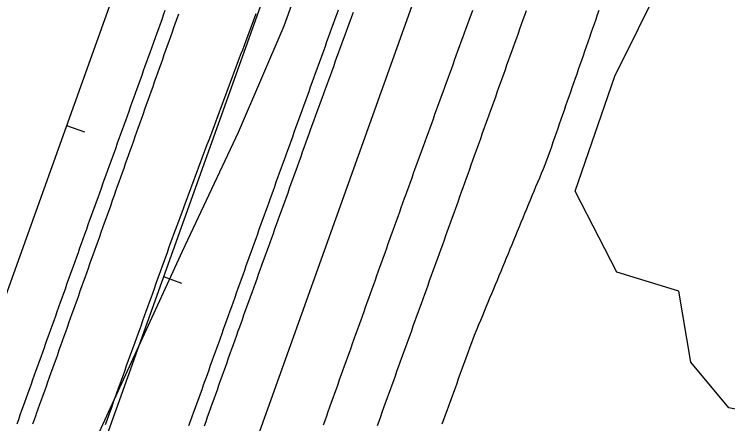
# Model space of a CAD drawing. Extents: x 1901471 to 1963503, y 756461 to 799997.
# Drawn here: x 1940596.2 to 1940744.3, y 779658.6 to 779743.6 of the extents above; entities that cross this region are included whole.
import ezdxf

# ---------------------------------------------------------------- set-up
doc = ezdxf.new("R2010")
doc.units = 0
for name, color, linetype in [('RD_EX_Fence_Other', 7, 'Continuous'), ('RD_EX_H2O', 7, 'Continuous'), ('RD_EX_Road', 7, 'Continuous'), ('RD_EX_VEG', 7, 'Continuous'), ('RD_HC_Cl', 7, 'Continuous'), ('RD_HC_Data_Tic', 7, 'Continuous')]:
    doc.layers.add(name, color=color, linetype=linetype)

msp = doc.modelspace()

# ---------------------------------------------------------------- linework, layer by layer
at = {"layer": 'RD_EX_Fence_Other'}
msp.add_lwpolyline([(1940332.14, 778883.89), (1940359.16, 778959.46), (1940381.75, 779021.62), (1940403.17, 779083.46), (1940426.72, 779147.94), (1940450.85, 779214.53), (1940468.58, 779264.97), (1940485.34, 779312.19), (1940501.65, 779357.36), (1940518.05, 779403.08), (1940533.56, 779446.87), (1940549.92, 779492.07), (1940564.79, 779534.08), (1940577.84, 779570.74), (1940588, 779598.39), (1940600.18, 779628.18), (1940613.79, 779656.82), (1940631.12, 779694.43), (1940642.75, 779719.15), (1940652.26, 779741.25), (1940665.15, 779777.26), (1940682.24, 779824.66), (1940695.89, 779863.73)], dxfattribs=at)
at = {"layer": 'RD_EX_H2O'}
for points in [[(1940615.13, 779658.44), (1940615.47, 779659.38), (1940615.8, 779660.32), (1940616.14, 779661.26), (1940616.48, 779662.2), (1940616.82, 779663.14), (1940617.16, 779664.08), (1940617.49, 779665.02), (1940617.83, 779665.96), (1940618.17, 779666.91), (1940618.51, 779667.85), (1940618.85, 779668.79), (1940619.18, 779669.73), (1940619.52, 779670.67), (1940619.86, 779671.61), (1940620.2, 779672.55), (1940620.54, 779673.49), (1940620.88, 779674.43), (1940621.21, 779675.37), (1940621.55, 779676.31), (1940621.89, 779677.25), (1940622.23, 779678.19), (1940622.57, 779679.14), (1940622.9, 779680.08), (1940623.24, 779681.02), (1940623.58, 779681.96), (1940623.92, 779682.9), (1940624.26, 779683.84), (1940624.59, 779684.78), (1940624.93, 779685.72), (1940625.27, 779686.66), (1940625.61, 779687.6), (1940625.95, 779688.54), (1940626.28, 779689.48), (1940626.62, 779690.43), (1940626.96, 779691.37), (1940627.3, 779692.31), (1940627.64, 779693.25), (1940627.98, 779694.19), (1940627.98, 779694.19), (1940628.31, 779695.13), (1940628.65, 779696.07), (1940628.99, 779697.01), (1940629.33, 779697.95), (1940629.67, 779698.89), (1940629.98, 779699.76), (1940630.33, 779700.7), (1940630.68, 779701.64), (1940631.03, 779702.57), (1940631.38, 779703.51), (1940631.73, 779704.45), (1940632.08, 779705.38), (1940632.43, 779706.32), (1940632.77, 779707.25), (1940633.12, 779708.19), (1940633.47, 779709.13), (1940633.82, 779710.06), (1940634.17, 779711), (1940634.52, 779711.94), (1940634.87, 779712.87), (1940635.22, 779713.81), (1940635.57, 779714.75), (1940635.92, 779715.68), (1940636.27, 779716.62), (1940636.62, 779717.56), (1940636.97, 779718.49), (1940637.32, 779719.43), (1940637.67, 779720.36), (1940638.02, 779721.3), (1940638.37, 779722.24), (1940638.72, 779723.17), (1940639.07, 779724.11), (1940639.41, 779725.05), (1940639.76, 779725.98), (1940640.11, 779726.92), (1940640.46, 779727.86), (1940640.81, 779728.79), (1940641.16, 779729.73), (1940641.51, 779730.66), (1940641.86, 779731.6), (1940642.21, 779732.54), (1940642.56, 779733.47), (1940642.91, 779734.41), (1940643.26, 779735.35), (1940643.61, 779736.28), (1940643.96, 779737.22), (1940644.31, 779738.16), (1940644.66, 779739.09), (1940645.01, 779740.03), (1940645.36, 779740.96), (1940645.7, 779741.9), (1940646.05, 779742.84), (1940646.4, 779743.77)], [(1940685.06, 779658.58), (1940685.4, 779659.51), (1940685.74, 779660.45), (1940686.08, 779661.39), (1940686.42, 779662.33), (1940686.76, 779663.27), (1940687.1, 779664.21), (1940687.44, 779665.15), (1940687.78, 779666.09), (1940688.12, 779667.03), (1940688.46, 779667.97), (1940688.81, 779668.91), (1940689.15, 779669.85), (1940689.49, 779670.79), (1940689.83, 779671.73), (1940690.17, 779672.67), (1940690.51, 779673.61), (1940690.85, 779674.55), (1940691.19, 779675.49), (1940691.54, 779676.44), (1940691.92, 779677.36), (1940692.3, 779678.29), (1940692.68, 779679.21), (1940693.06, 779680.13), (1940693.45, 779681.06), (1940693.83, 779681.98), (1940694.21, 779682.91), (1940694.59, 779683.83), (1940694.97, 779684.75), (1940694.97, 779684.75), (1940695.35, 779685.68), (1940695.74, 779686.6), (1940696.12, 779687.53), (1940696.5, 779688.45), (1940696.88, 779689.37), (1940697.26, 779690.3), (1940697.65, 779691.22), (1940698.03, 779692.15), (1940698.41, 779693.07), (1940698.79, 779693.99), (1940699.17, 779694.92), (1940699.56, 779695.84), (1940699.94, 779696.76), (1940700.32, 779697.69), (1940700.7, 779698.61), (1940701.08, 779699.54), (1940701.47, 779700.46), (1940701.85, 779701.38), (1940702.23, 779702.31), (1940702.61, 779703.23), (1940702.99, 779704.16), (1940703.38, 779705.08), (1940703.76, 779706), (1940704.14, 779706.93), (1940704.52, 779707.85), (1940704.9, 779708.78), (1940705.29, 779709.7), (1940705.67, 779710.62), (1940706.05, 779711.55), (1940706.43, 779712.47), (1940706.8, 779713.35), (1940707.13, 779714.3), (1940707.45, 779715.24), (1940707.78, 779716.19), (1940708.11, 779717.13), (1940708.44, 779718.08), (1940708.77, 779719.02), (1940709.1, 779719.96), (1940709.43, 779720.91), (1940709.76, 779721.85), (1940710.08, 779722.8), (1940710.41, 779723.74), (1940710.74, 779724.68), (1940711.07, 779725.63), (1940711.4, 779726.57), (1940711.73, 779727.52), (1940712.06, 779728.46), (1940712.39, 779729.41), (1940712.72, 779730.35), (1940713.04, 779731.29), (1940713.37, 779732.24), (1940713.7, 779733.18), (1940714.03, 779734.13), (1940714.36, 779735.07), (1940714.69, 779736.01), (1940715.02, 779736.96), (1940715.35, 779737.9), (1940715.67, 779738.85), (1940716, 779739.79), (1940716.33, 779740.74), (1940716.66, 779741.68), (1940716.99, 779742.62), (1940717.32, 779743.57), (1940717.65, 779744.51)]]:
    msp.add_lwpolyline(points, dxfattribs=at)
at = {"layer": 'RD_EX_Road'}
for points in [[(1940627.47, 779744.39), (1940627.13, 779743.45), (1940626.79, 779742.51), (1940626.45, 779741.57), (1940626.12, 779740.63), (1940625.78, 779739.69), (1940625.44, 779738.74), (1940625.11, 779737.8), (1940625.01, 779737.54), (1940624.67, 779736.6), (1940624.33, 779735.66), (1940624, 779734.71), (1940623.66, 779733.77), (1940623.32, 779732.83), (1940622.98, 779731.89), (1940622.64, 779730.95), (1940622.31, 779730.01), (1940621.97, 779729.07), (1940621.63, 779728.13), (1940621.29, 779727.19), (1940620.95, 779726.25), (1940620.62, 779725.31), (1940620.28, 779724.37), (1940619.94, 779723.42), (1940619.6, 779722.48), (1940619.26, 779721.54), (1940618.93, 779720.6), (1940618.59, 779719.66), (1940618.25, 779718.72), (1940617.91, 779717.78), (1940617.57, 779716.84), (1940617.24, 779715.9), (1940616.9, 779714.96), (1940616.56, 779714.02), (1940616.22, 779713.08), (1940615.89, 779712.14), (1940615.55, 779711.19), (1940615.21, 779710.25), (1940614.87, 779709.31), (1940614.53, 779708.37), (1940614.2, 779707.43), (1940613.86, 779706.49), (1940613.52, 779705.55), (1940613.18, 779704.61), (1940612.84, 779703.67), (1940612.51, 779702.73), (1940612.17, 779701.79), (1940611.83, 779700.85), (1940611.49, 779699.9), (1940611.15, 779698.96), (1940611.1, 779698.82), (1940610.77, 779697.88), (1940610.43, 779696.94), (1940610.09, 779695.99), (1940609.76, 779695.05), (1940609.42, 779694.11), (1940609.08, 779693.17), (1940608.75, 779692.23), (1940608.41, 779691.29), (1940608.07, 779690.35), (1940607.74, 779689.4), (1940607.4, 779688.46), (1940607.06, 779687.52), (1940606.73, 779686.58), (1940606.39, 779685.64), (1940606.06, 779684.7), (1940605.72, 779683.76), (1940605.38, 779682.81), (1940605.05, 779681.87), (1940604.71, 779680.93), (1940604.37, 779679.99), (1940604.04, 779679.05), (1940603.7, 779678.11), (1940603.36, 779677.17), (1940603.03, 779676.22), (1940602.69, 779675.28), (1940602.36, 779674.34), (1940602.02, 779673.4), (1940601.68, 779672.46), (1940601.35, 779671.52), (1940601.01, 779670.58), (1940600.67, 779669.63), (1940600.34, 779668.69), (1940600, 779667.75), (1940599.66, 779666.81), (1940599.33, 779665.87), (1940598.99, 779664.93), (1940598.65, 779663.98), (1940598.32, 779663.04), (1940598.04, 779662.27), (1940597.7, 779661.33), (1940597.37, 779660.39), (1940597.03, 779659.45), (1940596.69, 779658.51)], [(1940630.28, 779743.66), (1940629.94, 779742.72), (1940629.61, 779741.78), (1940629.28, 779740.83), (1940628.94, 779739.89), (1940628.61, 779738.95), (1940628.27, 779738.01), (1940627.94, 779737.07), (1940627.6, 779736.12), (1940627.27, 779735.18), (1940626.93, 779734.24), (1940626.6, 779733.3), (1940626.26, 779732.36), (1940625.93, 779731.41), (1940625.6, 779730.47), (1940625.26, 779729.53), (1940624.93, 779728.59), (1940624.59, 779727.64), (1940624.26, 779726.7), (1940623.92, 779725.76), (1940623.59, 779724.82), (1940623.25, 779723.88), (1940622.92, 779722.93), (1940622.59, 779721.99), (1940622.25, 779721.05), (1940621.92, 779720.11), (1940621.58, 779719.17), (1940621.25, 779718.22), (1940620.91, 779717.28), (1940620.58, 779716.34), (1940620.24, 779715.4), (1940619.91, 779714.46), (1940619.57, 779713.51), (1940619.24, 779712.57), (1940618.91, 779711.63), (1940618.57, 779710.69), (1940618.24, 779709.74), (1940617.9, 779708.8), (1940617.57, 779707.86), (1940617.23, 779706.92), (1940616.9, 779705.98), (1940616.53, 779704.94), (1940616.2, 779704), (1940615.86, 779703.06), (1940615.52, 779702.12), (1940615.19, 779701.18), (1940614.85, 779700.23), (1940614.52, 779699.29), (1940614.18, 779698.35), (1940613.85, 779697.41), (1940613.51, 779696.47), (1940613.18, 779695.53), (1940612.84, 779694.58), (1940612.51, 779693.64), (1940612.17, 779692.7), (1940611.83, 779691.76), (1940611.5, 779690.82), (1940611.16, 779689.87), (1940610.83, 779688.93), (1940610.49, 779687.99), (1940610.16, 779687.05), (1940609.82, 779686.11), (1940609.49, 779685.17), (1940609.15, 779684.22), (1940608.82, 779683.28), (1940608.48, 779682.34), (1940608.14, 779681.4), (1940607.81, 779680.46), (1940607.47, 779679.52), (1940607.14, 779678.57), (1940606.8, 779677.63), (1940606.47, 779676.69), (1940606.13, 779675.75), (1940605.8, 779674.81), (1940605.46, 779673.87), (1940605.13, 779672.92), (1940604.79, 779671.98), (1940604.45, 779671.04), (1940604.12, 779670.1), (1940603.78, 779669.16), (1940603.45, 779668.22), (1940603.11, 779667.27), (1940602.78, 779666.33), (1940602.44, 779665.39), (1940602.11, 779664.45), (1940601.77, 779663.51), (1940601.43, 779662.57), (1940601.1, 779661.62), (1940600.76, 779660.68), (1940600.65, 779660.37), (1940600.31, 779659.43), (1940599.97, 779658.49)], [(1940663.43, 779744.48), (1940663.09, 779743.54), (1940662.75, 779742.6), (1940662.41, 779741.66), (1940662.07, 779740.72), (1940661.73, 779739.77), (1940661.39, 779738.83), (1940661.05, 779737.89), (1940660.71, 779736.95), (1940660.37, 779736.01), (1940660.03, 779735.07), (1940659.7, 779734.13), (1940659.36, 779733.19), (1940659.02, 779732.25), (1940658.68, 779731.31), (1940658.34, 779730.37), (1940658, 779729.43), (1940657.66, 779728.49), (1940657.32, 779727.55), (1940656.98, 779726.61), (1940656.64, 779725.67), (1940656.3, 779724.73), (1940655.96, 779723.79), (1940655.62, 779722.85), (1940655.28, 779721.91), (1940654.94, 779720.97), (1940654.6, 779720.03), (1940654.26, 779719.09), (1940653.93, 779718.14), (1940653.59, 779717.2), (1940653.25, 779716.26), (1940652.91, 779715.32), (1940652.57, 779714.38), (1940652.23, 779713.44), (1940651.89, 779712.5), (1940651.55, 779711.56), (1940651.21, 779710.62), (1940650.87, 779709.68), (1940650.53, 779708.74), (1940650.19, 779707.8), (1940649.85, 779706.86), (1940649.51, 779705.92), (1940649.17, 779704.98), (1940649.02, 779704.55), (1940648.68, 779703.61), (1940648.35, 779702.67), (1940648.01, 779701.73), (1940647.67, 779700.79), (1940647.34, 779699.85), (1940647, 779698.91), (1940646.66, 779697.97), (1940646.33, 779697.02), (1940645.99, 779696.08), (1940645.65, 779695.14), (1940645.31, 779694.2), (1940644.98, 779693.26), (1940644.64, 779692.32), (1940644.3, 779691.38), (1940643.97, 779690.43), (1940643.63, 779689.49), (1940643.29, 779688.55), (1940642.96, 779687.61), (1940642.62, 779686.67), (1940642.28, 779685.73), (1940641.95, 779684.79), (1940641.61, 779683.85), (1940641.27, 779682.9), (1940640.94, 779681.96), (1940640.6, 779681.02), (1940640.26, 779680.08), (1940639.93, 779679.14), (1940639.59, 779678.2), (1940639.25, 779677.26), (1940638.91, 779676.31), (1940638.58, 779675.37), (1940638.24, 779674.43), (1940637.9, 779673.49), (1940637.57, 779672.55), (1940637.23, 779671.61), (1940636.89, 779670.67), (1940636.56, 779669.73), (1940636.22, 779668.78), (1940635.88, 779667.84), (1940635.78, 779667.55), (1940635.44, 779666.61), (1940635.1, 779665.67), (1940634.75, 779664.73), (1940634.41, 779663.8), (1940634.07, 779662.86), (1940633.73, 779661.92), (1940633.39, 779660.98), (1940633.04, 779660.04), (1940632.7, 779659.1), (1940632.36, 779658.16)], [(1940666.54, 779744.03), (1940666.2, 779743.09), (1940665.86, 779742.15), (1940665.51, 779741.21), (1940665.17, 779740.27), (1940664.83, 779739.33), (1940664.49, 779738.39), (1940664.15, 779737.45), (1940663.81, 779736.51), (1940663.47, 779735.57), (1940663.12, 779734.63), (1940662.78, 779733.69), (1940662.44, 779732.75), (1940662.1, 779731.81), (1940661.76, 779730.87), (1940661.42, 779729.93), (1940661.08, 779728.99), (1940660.74, 779728.05), (1940660.39, 779727.11), (1940660.05, 779726.17), (1940659.71, 779725.23), (1940659.37, 779724.29), (1940659.03, 779723.35), (1940658.69, 779722.41), (1940658.35, 779721.47), (1940658, 779720.53), (1940657.66, 779719.59), (1940657.36, 779718.75), (1940657.02, 779717.81), (1940656.68, 779716.87), (1940656.34, 779715.93), (1940656, 779714.99), (1940655.66, 779714.05), (1940655.33, 779713.11), (1940654.99, 779712.17), (1940654.65, 779711.22), (1940654.31, 779710.28), (1940653.97, 779709.34), (1940653.63, 779708.4), (1940653.29, 779707.46), (1940652.96, 779706.52), (1940652.62, 779705.58), (1940652.28, 779704.64), (1940651.94, 779703.7), (1940651.6, 779702.76), (1940651.26, 779701.82), (1940650.92, 779700.88), (1940650.59, 779699.94), (1940650.25, 779699), (1940649.91, 779698.05), (1940649.57, 779697.11), (1940649.23, 779696.17), (1940648.89, 779695.23), (1940648.55, 779694.29), (1940648.22, 779693.35), (1940647.88, 779692.41), (1940647.54, 779691.47), (1940647.2, 779690.53), (1940646.86, 779689.59), (1940646.52, 779688.65), (1940646.18, 779687.71), (1940645.85, 779686.77), (1940645.51, 779685.82), (1940645.17, 779684.88), (1940644.83, 779683.94), (1940644.49, 779683), (1940644.15, 779682.06), (1940643.81, 779681.12), (1940643.48, 779680.18), (1940643.14, 779679.24), (1940642.8, 779678.3), (1940642.64, 779677.85), (1940642.3, 779676.91), (1940641.97, 779675.97), (1940641.63, 779675.02), (1940641.3, 779674.08), (1940640.96, 779673.14), (1940640.63, 779672.2), (1940640.29, 779671.26), (1940639.96, 779670.31), (1940639.62, 779669.37), (1940639.28, 779668.43), (1940638.95, 779667.49), (1940638.61, 779666.55), (1940638.28, 779665.6), (1940637.94, 779664.66), (1940637.61, 779663.72), (1940637.27, 779662.78), (1940636.94, 779661.84), (1940636.6, 779660.89), (1940636.27, 779659.95), (1940635.93, 779659.01), (1940635.6, 779658.07)], [(1940691.31, 779744.41), (1940690.97, 779743.47), (1940690.63, 779742.53), (1940690.29, 779741.59), (1940689.95, 779740.65), (1940689.61, 779739.71), (1940689.27, 779738.77), (1940688.92, 779737.83), (1940688.58, 779736.89), (1940688.24, 779735.95), (1940687.9, 779735.01), (1940687.56, 779734.07), (1940687.56, 779734.07), (1940687.22, 779733.13), (1940686.88, 779732.19), (1940686.54, 779731.25), (1940686.2, 779730.31), (1940685.86, 779729.37), (1940685.52, 779728.43), (1940685.18, 779727.49), (1940684.84, 779726.55), (1940684.5, 779725.61), (1940684.16, 779724.67), (1940683.82, 779723.73), (1940683.48, 779722.79), (1940683.14, 779721.85), (1940682.8, 779720.91), (1940682.46, 779719.97), (1940682.12, 779719.03), (1940681.78, 779718.09), (1940681.43, 779717.15), (1940681.09, 779716.21), (1940680.75, 779715.27), (1940680.41, 779714.33), (1940680.07, 779713.39), (1940679.73, 779712.45), (1940679.39, 779711.51), (1940679.05, 779710.57), (1940678.71, 779709.63), (1940678.37, 779708.69), (1940678.03, 779707.75), (1940677.69, 779706.81), (1940677.35, 779705.87), (1940677.16, 779705.35), (1940676.83, 779704.41), (1940676.49, 779703.47), (1940676.15, 779702.53), (1940675.82, 779701.59), (1940675.48, 779700.65), (1940675.14, 779699.71), (1940674.8, 779698.76), (1940674.47, 779697.82), (1940674.13, 779696.88), (1940673.79, 779695.94), (1940673.46, 779695), (1940673.12, 779694.06), (1940672.78, 779693.12), (1940672.45, 779692.17), (1940672.11, 779691.23), (1940671.77, 779690.29), (1940671.43, 779689.35), (1940671.1, 779688.41), (1940670.76, 779687.47), (1940670.42, 779686.53), (1940670.09, 779685.59), (1940669.75, 779684.64), (1940669.41, 779683.7), (1940669.07, 779682.76), (1940668.74, 779681.82), (1940668.4, 779680.88), (1940668.06, 779679.94), (1940667.73, 779679), (1940667.39, 779678.06), (1940667.05, 779677.11), (1940666.72, 779676.17), (1940666.38, 779675.23), (1940666.04, 779674.29), (1940666.04, 779674.29), (1940665.7, 779673.35), (1940665.37, 779672.41), (1940665.03, 779671.47), (1940664.69, 779670.53), (1940664.36, 779669.58), (1940664.02, 779668.64), (1940663.68, 779667.7), (1940663.34, 779666.76), (1940663.01, 779665.82), (1940662.67, 779664.88), (1940662.33, 779663.94), (1940662, 779663), (1940661.66, 779662.05), (1940661.32, 779661.11), (1940660.99, 779660.17), (1940660.65, 779659.23), (1940660.31, 779658.29)], [(1940702.48, 779744.33), (1940702.14, 779743.39), (1940701.8, 779742.45), (1940701.46, 779741.51), (1940701.13, 779740.57), (1940700.79, 779739.63), (1940700.45, 779738.69), (1940700.12, 779737.75), (1940699.78, 779736.8), (1940699.44, 779735.86), (1940699.11, 779734.92), (1940698.77, 779733.98), (1940698.43, 779733.04), (1940698.1, 779732.1), (1940697.76, 779731.16), (1940697.42, 779730.22), (1940697.09, 779729.27), (1940697.09, 779729.27), (1940696.75, 779728.33), (1940696.41, 779727.39), (1940696.08, 779726.45), (1940695.74, 779725.51), (1940695.4, 779724.57), (1940695.07, 779723.63), (1940694.73, 779722.69), (1940694.39, 779721.74), (1940694.06, 779720.8), (1940693.72, 779719.86), (1940693.38, 779718.92), (1940693.04, 779717.98), (1940692.71, 779717.04), (1940692.37, 779716.1), (1940692.03, 779715.16), (1940691.7, 779714.21), (1940691.36, 779713.27), (1940691.02, 779712.33), (1940690.69, 779711.39), (1940690.35, 779710.45), (1940690.01, 779709.51), (1940689.68, 779708.57), (1940689.34, 779707.62), (1940689, 779706.68), (1940688.67, 779705.74), (1940688.33, 779704.8), (1940687.99, 779703.86), (1940687.79, 779703.3), (1940687.45, 779702.36), (1940687.11, 779701.42), (1940686.77, 779700.47), (1940686.44, 779699.53), (1940686.1, 779698.59), (1940685.76, 779697.65), (1940685.42, 779696.71), (1940685.08, 779695.77), (1940684.74, 779694.83), (1940684.4, 779693.89), (1940684.06, 779692.95), (1940683.72, 779692.01), (1940683.39, 779691.07), (1940683.05, 779690.13), (1940682.71, 779689.19), (1940682.37, 779688.25), (1940682.03, 779687.31), (1940681.69, 779686.37), (1940681.35, 779685.43), (1940681.01, 779684.48), (1940680.67, 779683.54), (1940680.34, 779682.6), (1940680, 779681.66), (1940679.66, 779680.72), (1940679.32, 779679.78), (1940678.98, 779678.84), (1940678.64, 779677.9), (1940678.3, 779676.96), (1940677.96, 779676.02), (1940677.62, 779675.08), (1940677.29, 779674.14), (1940676.95, 779673.2), (1940676.61, 779672.26), (1940676.27, 779671.32), (1940675.93, 779670.38), (1940675.59, 779669.44), (1940675.59, 779669.44), (1940675.25, 779668.5), (1940674.91, 779667.55), (1940674.57, 779666.61), (1940674.24, 779665.67), (1940673.9, 779664.73), (1940673.56, 779663.79), (1940673.22, 779662.85), (1940672.88, 779661.91), (1940672.54, 779660.97), (1940672.2, 779660.03), (1940671.86, 779659.09), (1940671.52, 779658.15)]]:
    msp.add_lwpolyline(points, dxfattribs=at)
at = {"layer": 'RD_EX_VEG'}
msp.add_lwpolyline([(1940916.28, 779768.6), (1940899.09, 779758.44), (1940877.24, 779745.85), (1940846.87, 779723.28), (1940822.9, 779701.94), (1940802.61, 779692.75), (1940776.32, 779666.52), (1940760.5, 779658.82), (1940744.57, 779661.9), (1940736.68, 779671.38), (1940734.2, 779686.14), (1940721.3, 779690.06), (1940712.66, 779706.92), (1940720.87, 779730.81), (1940735.59, 779760.44), (1940755.02, 779761.77), (1940777.43, 779754.53), (1940795.15, 779768.42), (1940814.91, 779782.64), (1940843.54, 779784.8), (1940875.6, 779799.37), (1940897.34, 779800.29), (1940924.4, 779796.93)], dxfattribs=at)
at = {"layer": 'RD_HC_Cl'}
for p, q in [((1941878.42, 783269.07), (1940045.23, 778152.54)), ((1941906.2, 783259.59), (1940073.41, 778143.37)), ((1941934.1, 783249.34), (1940101.04, 778132.85))]:
    msp.add_line(p, q, dxfattribs=at)
at = {"layer": 'RD_HC_Data_Tic'}
for p, q in [((1940607.03, 779720.54), (1940610.79, 779719.19)), ((1940627.16, 779689.17), (1940630.93, 779687.82))]:
    msp.add_line(p, q, dxfattribs=at)

doc.saveas('drawing.dxf')
